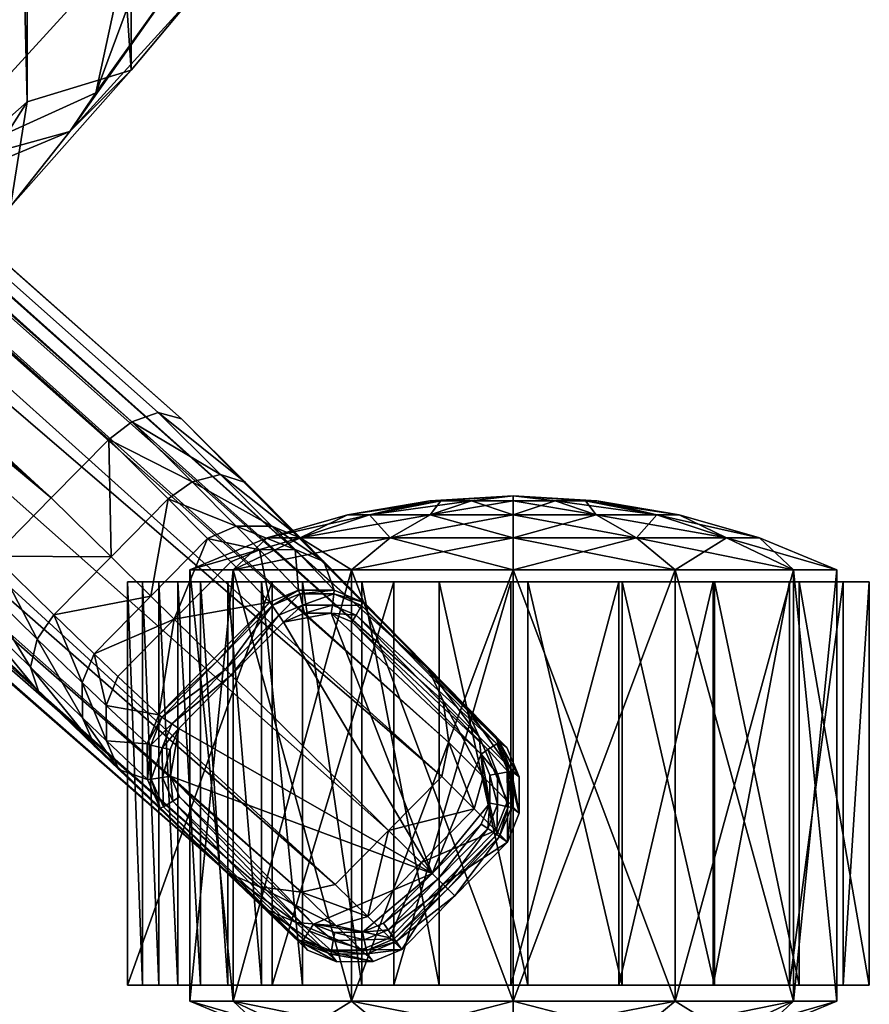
# Model space of a CAD drawing. Header units: inches. Extents: x 82 to 767, y -5 to 263.
# Tile 761 of 1056: x 695.85 to 698.02, y 113.2 to 115.72. Entities that reach past the tile are written whole.
import ezdxf

# ---------------------------------------------------------------- set-up
doc = ezdxf.new("R2010")
doc.units = ezdxf.units.IN
doc.header["$MEASUREMENT"] = 0
for name, color, linetype in [('A-FURN-3-COLLECTION-SEAT-BASE', 254, 'Continuous'), ('A-FURN-3-COLLECTION-SEAT-CASTER', 250, 'Continuous'), ('A-FURN-3-COLLECTION-SEAT-CUSHION', 12, 'Continuous')]:
    doc.layers.add(name, color=color, linetype=linetype)

# ---------------------------------------------------------------- blocks, each defined once
blk = doc.blocks.new('HCCE-LTUS-LA5XC-3D-3')
at = {"layer": 'A-FURN-3-COLLECTION-SEAT-BASE'}
mesh = blk.add_polyface(dxfattribs=at)
corners = [(-5.9767, 10.8227, 27.9302), (-5.974, 10.8225, 28.0579), (-5.974, 12.4829, 28.0579), (-5.9767, 12.4826, 27.9302), (-5.9393, 10.6653, 27.9302), (-5.9449, 10.6627, 27.9299), (-5.9421, 12.643, 28.0576), (-5.9449, 12.6427, 27.9299), (-5.9421, 10.6624, 28.0576), (-5.9493, 10.8248, 28.0818), (-5.9493, 12.4806, 28.0818), (-10.4191, 9.024, 2.02), (-10.3144, 8.9257, 3.525), (-10.4587, 8.7793, 3.525), (-10.2856, 9.0903, 3.5388), (-10.2845, 8.9998, 3.5262), (-10.3893, 9.0981, 2.0196), (-10.3906, 9.1885, 2.0187), (-10.3171, 9.1635, 3.5732), (-10.4225, 9.2619, 2.0175), (-10.3989, 8.7204, 3.7745), (-10.2539, 8.8675, 3.7745), (-10.1513, 8.768, 3.9671), (-10.2246, 9.0317, 3.7992), (-10.0911, 8.9023, 4.0499), (-10.1089, 8.83, 3.9937), (-10.2232, 8.9408, 3.7791), (-10.2566, 9.1055, 3.8396), (-10.1127, 8.9659, 4.1098), (-9.9975, 8.6184, 4.1196), (-9.9302, 8.7457, 4.2062), (-9.9532, 8.6785, 4.1484), (-9.9475, 8.8052, 4.2669), (-10.7987, 9.6242, 4.0419), (-10.6904, 9.5192, 4.3498), (-10.5958, 9.4271, 4.4413), (-10.4308, 9.2583, 1.9974), (-10.4001, 9.188, 1.9987), (-10.4289, 9.184, 1.9717), (-10.455, 9.2443, 1.9706), (-10.3988, 9.1009, 1.9998), (-10.4279, 9.1078, 1.9726), (-10.4273, 9.0297, 2.0003), (-10.4525, 9.0468, 1.9731), (-10.4493, 9.1802, 1.9635), (-10.4723, 9.2331, 1.9623), (-10.4484, 9.112, 1.9646), (-10.47, 9.0584, 1.9651)]
mesh.append_faces([[corners[k] for k in face] for face in [(5, 0, 4)]])
mesh.append_faces([[corners[k] for k in face] for face in [(0, 1, 2), (2, 3, 0), (4, 0, 3), (3, 2, 6), (6, 7, 3), (5, 8, 1), (1, 0, 5), (2, 1, 9), (9, 10, 2), (6, 2, 10), (11, 12, 13), (14, 15, 16), (16, 17, 14), (18, 14, 17), (17, 19, 18), (15, 12, 11), (11, 16, 15), (20, 21, 22), (23, 24, 25), (25, 26, 23), (22, 21, 26), (26, 25, 22), (27, 28, 24), (24, 23, 27), (13, 12, 21), (21, 20, 13), (14, 23, 26), (26, 15, 14), (29, 22, 25), (18, 27, 23), (23, 14, 18), (24, 30, 31), (31, 25, 24), (21, 12, 15), (15, 26, 21), (28, 32, 30), (30, 24, 28), (27, 18, 33), (34, 28, 27), (35, 32, 28), (36, 37, 38), (38, 39, 36), (37, 40, 41), (41, 38, 37), (40, 42, 43), (43, 41, 40), (19, 17, 37), (37, 36, 19), (17, 16, 40), (40, 37, 17), (16, 11, 42), (42, 40, 16), (39, 38, 44), (44, 45, 39), (38, 41, 46), (46, 44, 38), (41, 43, 47), (47, 46, 41), (44, 46, 47)]], dxfattribs={"vtx2": -1})
mesh = blk.add_polyface(dxfattribs=at)
corners = [(-10.9664, 9.6536, 4.1709), (-10.8736, 9.6542, 4.1036), (-10.8589, 9.6351, 2.0203), (-10.9516, 9.6339, 2.0192), (-11.0404, 9.6226, 4.2102), (-11.0253, 9.6024, 2.0187), (-11.0098, 9.5931, 4.349), (-10.9535, 9.5384, 4.4601), (-10.8726, 9.5627, 4.4416), (-10.9358, 9.6241, 4.3172), (-10.8431, 9.6248, 4.2565), (-10.7836, 9.4762, 4.5306), (-11.0049, 9.5725, 1.9719), (-11.1322, 9.4434, 1.9719), (-11.1515, 9.4623, 1.9986), (-11.0204, 9.5953, 1.9986), (-10.9497, 9.6254, 1.9991), (-10.9439, 9.5985, 1.9724), (-10.8603, 9.6266, 2.0001), (-10.865, 9.5996, 1.9735), (-10.9933, 9.5555, 1.9636), (-11.1178, 9.4292, 1.9636), (-11.1575, 9.4683, 2.0187), (-10.9396, 9.5784, 1.9641), (-10.8686, 9.5794, 1.9652), (-10.8141, 9.5579, 1.9664), (-11.1753, 9.4858, 4.2102), (-11.145, 9.456, 4.349), (-11.0891, 9.4008, 4.4601), (-11.0059, 9.3188, 4.5466), (-10.8697, 9.4569, 4.5466), (-11.3101, 9.349, 4.2102), (-11.2898, 9.3342, 2.0187), (-11.3202, 9.26, 2.0192), (-11.3401, 9.2746, 4.1709), (-11.3102, 9.2444, 4.3172), (-11.2802, 9.3189, 4.349), (-11.2596, 9.3142, 1.9719), (-11.2825, 9.3294, 1.9986), (-11.2847, 9.2528, 1.9724), (-11.2424, 9.3028, 1.9636), (-11.3117, 9.2583, 1.9991), (-11.2645, 9.2488, 1.9641), (-11.2247, 9.2633, 4.4601)]
mesh.append_faces([[corners[k] for k in face] for face in [(21, 23, 25)]], dxfattribs={"vtx0": -1, "vtx1": -1, "vtx2": -1})
mesh.append_faces([[corners[k] for k in face] for face in [(0, 1, 2), (2, 3, 0), (4, 0, 3), (3, 5, 4), (6, 7, 8), (8, 9, 6), (0, 9, 10), (10, 1, 0), (4, 6, 9), (9, 0, 4), (11, 8, 7), (12, 13, 14), (14, 15, 12), (15, 16, 17), (17, 12, 15), (16, 18, 19), (19, 17, 16), (20, 21, 13), (13, 12, 20), (5, 3, 16), (16, 15, 5), (3, 2, 18), (18, 16, 3), (15, 14, 22), (22, 5, 15), (12, 17, 23), (23, 20, 12), (17, 19, 24), (24, 23, 17), (21, 20, 23), (23, 24, 25), (5, 22, 26), (26, 4, 5), (4, 26, 27), (27, 6, 4), (6, 27, 28), (28, 7, 6), (7, 28, 29), (29, 30, 7), (31, 32, 33), (33, 34, 31), (31, 34, 35), (35, 36, 31), (37, 38, 14), (14, 13, 37), (38, 37, 39), (40, 37, 13), (13, 21, 40), (32, 38, 41), (38, 32, 22), (22, 14, 38), (42, 40, 21), (32, 31, 26), (26, 22, 32), (31, 36, 27), (27, 26, 31), (36, 43, 28), (28, 27, 36), (29, 28, 43)]], dxfattribs={"vtx2": -1})
mesh = blk.add_polyface(dxfattribs=at)
corners = [(-10.4587, 8.7793, 3.525), (-10.5609, 8.8801, 2.02), (-10.4191, 9.024, 2.02), (-10.8736, 9.6542, 4.1036), (-10.7987, 9.6242, 4.0419), (-10.7843, 9.6058, 2.0215), (-10.8589, 9.6351, 2.0203), (-10.9358, 9.6241, 4.3172), (-10.8726, 9.5627, 4.4416), (-10.7701, 9.5539, 4.4), (-10.8431, 9.6248, 4.2565), (-10.6904, 9.5192, 4.3498), (-10.7682, 9.5948, 4.1967), (-10.5958, 9.4271, 4.4413), (-10.6767, 9.4631, 4.491), (-10.7836, 9.4762, 4.5306), (-10.9535, 9.5384, 4.4601), (-10.8697, 9.4569, 4.5466), (-10.3171, 9.1635, 3.5732), (-10.4225, 9.2619, 2.0175), (-10.2566, 9.1055, 3.8396), (-10.1127, 8.9659, 4.1098), (-10.5893, 8.9081, 1.9731), (-10.4525, 9.0468, 1.9731), (-10.4273, 9.0297, 2.0003), (-10.5679, 8.887, 2.0003), (-10.8603, 9.6266, 2.0001), (-10.7888, 9.5984, 2.0013), (-10.8032, 9.5753, 1.9747), (-10.865, 9.5996, 1.9735), (-10.455, 9.2443, 1.9706), (-10.4308, 9.2583, 1.9974), (-10.6039, 8.9225, 1.9651), (-10.47, 9.0584, 1.9651), (-10.4723, 9.2331, 1.9623), (-10.8141, 9.5579, 1.9664), (-10.8686, 9.5794, 1.9652), (-10.4493, 9.1802, 1.9635), (-11.1178, 9.4292, 1.9636), (-10.7027, 8.7363, 2.02), (-10.8665, 8.7149, 1.9987), (-10.8629, 8.7438, 1.9717), (-10.7866, 8.7439, 1.9726), (-10.7794, 8.7148, 1.9998), (-10.726, 8.7693, 1.9731), (-10.7086, 8.7444, 2.0003), (-10.7764, 8.7054, 2.0196), (-10.7379, 8.7866, 1.9651), (-10.8594, 8.7643, 1.9635), (-10.7912, 8.7643, 1.9646)]
mesh.append_faces([[corners[k] for k in face] for face in [(38, 35, 37), (38, 37, 33)]], dxfattribs={"vtx0": -1, "vtx1": -1, "vtx2": -1})
mesh.append_faces([[corners[k] for k in face] for face in [(32, 38, 33), (32, 47, 38)]], dxfattribs={"vtx1": -1})
mesh.append_faces([[corners[k] for k in face] for face in [(0, 1, 2), (3, 4, 5), (5, 6, 3), (7, 8, 9), (9, 10, 7), (11, 12, 10), (10, 9, 11), (13, 11, 9), (9, 14, 13), (8, 15, 14), (14, 9, 8), (12, 4, 3), (3, 10, 12), (16, 17, 15), (18, 19, 5), (5, 4, 18), (4, 12, 20), (20, 12, 11), (21, 11, 13), (22, 23, 24), (24, 25, 22), (26, 27, 28), (28, 29, 26), (30, 28, 27), (27, 31, 30), (32, 33, 23), (23, 22, 32), (6, 5, 27), (27, 26, 6), (34, 35, 28), (28, 30, 34), (25, 24, 2), (2, 1, 25), (29, 28, 35), (35, 36, 29), (31, 27, 5), (5, 19, 31), (35, 34, 37), (39, 1, 0), (40, 41, 42), (42, 43, 40), (43, 42, 44), (44, 45, 43), (22, 25, 45), (45, 44, 22), (46, 43, 45), (45, 39, 46), (32, 22, 44), (44, 47, 32), (41, 48, 49), (49, 42, 41), (42, 49, 47), (47, 44, 42), (25, 1, 39), (39, 45, 25), (47, 49, 48)]], dxfattribs={"vtx2": -1})
mesh = blk.add_polyface(dxfattribs=at)
corners = [(-10.6767, 9.4631, 4.491), (-10.7836, 9.4762, 4.5306), (-1.3517, 1.2156, 9.0372), (-9.9532, 8.6785, 4.1484), (-9.9302, 8.7457, 4.2062), (-1.4223, 1.4071, 7.5418), (-1.3806, 1.1416, 9.0687), (-10.8697, 9.4569, 4.5466), (-9.9475, 8.8052, 4.2669), (-1.3536, 1.3108, 8.967), (-10.5958, 9.4271, 4.4413), (-9.9975, 8.6184, 4.1196), (-1.434, 1.2991, 7.4592), (-10.1513, 8.768, 3.9671), (-10.2972, 8.6201, 3.9671), (-10.3989, 8.7204, 3.7745), (-10.1089, 8.83, 3.9937), (-1.4352, 1.4307, 8.7922), (-10.1444, 8.4694, 4.1196), (-1.3806, 1.1416, 7.4151), (-11.0059, 9.3188, 4.5466), (-1.606, 0.985, 9.0687), (-10.4587, 8.7793, 3.525), (-10.603, 8.6329, 3.525), (-10.7027, 8.7363, 2.02), (-1.833, 0.7274, 9.0372), (-11.1601, 9.0943, 4.5306), (-11.1455, 8.9876, 4.491), (-2.0255, 0.7952, 7.5418), (-10.4175, 8.2513, 4.2062), (-10.3506, 8.2753, 4.1484), (-10.7672, 8.6018, 3.5388), (-10.8668, 8.7054, 2.0187), (-10.7764, 8.7054, 2.0196), (-10.6766, 8.602, 3.5262), (-1.7594, 0.7574, 9.0687), (-11.142, 9.1807, 4.5466), (-10.4773, 8.2679, 4.2669), (-10.8408, 8.6323, 3.5732), (-10.9407, 8.7363, 2.0175), (-1.9282, 0.7279, 8.967), (-11.1084, 8.9072, 4.4413), (-2.0492, 0.8078, 8.7922), (-1.9282, 0.7279, 8.967), (-1.9177, 0.8085, 7.4592), (-10.2912, 8.3205, 4.1196), (-10.443, 8.4721, 3.9671), (-10.5439, 8.5733, 3.7745), (-10.7078, 8.5417, 3.7992), (-10.6168, 8.5416, 3.7791), (-10.5044, 8.4289, 3.9937), (-10.5764, 8.41, 4.0499), (-10.7819, 8.5727, 3.8396), (-10.6403, 8.4307, 4.1098), (-11.2018, 9.0005, 4.3498), (-10.8665, 8.7149, 1.9987), (-10.7794, 8.7148, 1.9998), (-1.7594, 0.7574, 7.4151)]
mesh.append_faces([[corners[k] for k in face] for face in [(6, 1, 7), (9, 10, 0)]], dxfattribs={"vtx0": -1})
mesh.append_faces([[corners[k] for k in face] for face in [(0, 1, 2), (3, 4, 5), (5, 4, 8), (11, 3, 12), (13, 14, 15), (16, 3, 11), (8, 10, 17), (18, 11, 19), (11, 18, 14), (14, 13, 11), (7, 20, 21), (22, 23, 24), (25, 26, 27), (28, 29, 30), (31, 32, 33), (33, 34, 31), (35, 36, 26), (37, 29, 28), (38, 39, 32), (32, 31, 38), (40, 27, 41), (41, 42, 43), (44, 30, 45), (34, 33, 24), (24, 23, 34), (15, 14, 46), (46, 47, 15), (48, 49, 50), (50, 51, 48), (46, 50, 49), (49, 47, 46), (52, 48, 51), (51, 53, 52), (22, 15, 47), (47, 23, 22), (31, 34, 49), (49, 48, 31), (45, 30, 50), (50, 46, 45), (38, 31, 48), (48, 52, 38), (51, 50, 30), (30, 29, 51), (47, 49, 34), (34, 23, 47), (53, 51, 29), (29, 37, 53), (52, 53, 54), (53, 37, 41), (42, 41, 37), (55, 32, 39), (32, 55, 56), (56, 33, 32), (57, 45, 18), (45, 46, 14), (14, 18, 45), (21, 20, 36)]], dxfattribs={"vtx2": -1})
mesh = blk.add_polyface(dxfattribs=at)
corners = [(-2.68, 5.5481, 17.4861), (-2.6816, 6.5702, 17.5294), (-2.7079, 6.5702, 17.4199), (-2.7062, 5.5481, 17.377), (-1.4198, 6.585, 17.4563), (-1.4144, 5.5629, 17.4137), (-1.3979, 5.5629, 17.5247), (-1.4033, 6.585, 17.5677), (-1.3517, 1.2156, 9.0372), (-1.3536, 1.3108, 8.967), (-10.6767, 9.4631, 4.491), (-1.4223, 1.4071, 7.5418), (-1.434, 1.2991, 7.4592), (-9.9532, 8.6785, 4.1484), (-1.3806, 1.1416, 9.0687), (-10.7836, 9.4762, 4.5306), (-1.3806, 1.1416, 9.0687), (-9.9475, 8.8052, 4.2669), (-1.4148, 1.4273, 7.5942), (-1.3536, 1.3108, 8.967), (-1.4352, 1.4307, 8.7922), (-10.5958, 9.4271, 4.4413), (-1.3806, 1.1416, 7.4151), (-9.9975, 8.6184, 4.1196), (-1.606, 0.985, 7.4151), (-10.1444, 8.4694, 4.1196), (-1.606, 0.985, 9.0687), (-10.8697, 9.4569, 4.5466), (-11.1455, 8.9876, 4.491), (-1.9282, 0.7279, 8.967), (-1.833, 0.7274, 9.0372), (-10.3506, 8.2753, 4.1484), (-1.9177, 0.8085, 7.4592), (-2.0255, 0.7952, 7.5418), (-1.9652, 0.663, 7.5948), (-2.0455, 0.7875, 7.5942), (-1.9534, 0.6648, 7.5405), (-11.1601, 9.0943, 4.5306), (-1.7594, 0.7574, 9.0687), (-1.7594, 0.7574, 9.0687), (-10.4773, 8.2679, 4.2669), (-11.1084, 8.9072, 4.4413), (-1.9282, 0.7279, 8.967), (-10.2912, 8.3205, 4.1196), (-1.7594, 0.7574, 7.4151), (-2.0492, 0.8078, 8.7922), (-1.9649, 0.2012, 8.8844), (-1.9254, 0.3531, 8.8863), (-1.9254, 0.3531, 7.5959), (-1.9649, 0.2012, 7.5744), (-1.926, 0.3543, 7.5436), (-1.965, 0.2012, 7.5693), (-1.9263, 0.5204, 8.8701), (-1.9652, 0.6631, 8.8406), (-1.9263, 0.5204, 7.5946), (-1.9543, 0.6822, 8.8778), (-1.9275, 0.5232, 7.5404), (-1.9265, 0.3526, 7.4151), (-1.965, 0.2012, 7.4151), (-1.9205, 0.5644, 8.9347), (-11.142, 9.1807, 4.5466), (-1.9649, 0.2012, 9.0686), (-1.8952, 0.4688, 8.9808), (-1.9543, 0.0447, 7.5959), (-1.9543, 0.0447, 8.8863), (-1.9551, 0.0436, 7.5436), (-1.9863, -0.1196, 7.5946), (-1.9553, 0.0453, 7.4151), (-1.9879, -0.1221, 7.5404), (-1.9461, -0.0747, 8.9808)]
mesh.append_faces([[corners[k] for k in face] for face in [(45, 55, 42), (45, 53, 55)]])
mesh.append_faces([[corners[k] for k in face] for face in [(39, 37, 38), (29, 41, 42)]], dxfattribs={"vtx0": -1, "vtx1": -1})
mesh.append_faces([[corners[k] for k in face] for face in [(61, 62, 47)]], dxfattribs={"vtx0": -1, "vtx2": -1})
mesh.append_faces([[corners[k] for k in face] for face in [(46, 61, 47), (46, 64, 61)]], dxfattribs={"vtx1": -1})
mesh.append_faces([[corners[k] for k in face] for face in [(16, 14, 15), (9, 19, 21), (64, 69, 61)]], dxfattribs={"vtx1": -1, "vtx2": -1})
mesh.append_faces([[corners[k] for k in face] for face in [(0, 1, 2), (2, 3, 0), (3, 2, 4), (0, 3, 5), (1, 0, 6), (2, 1, 7), (8, 9, 10), (11, 12, 13), (14, 8, 15), (17, 18, 11), (19, 20, 21), (12, 22, 23), (20, 18, 17), (22, 24, 25), (26, 16, 27), (28, 29, 30), (31, 32, 33), (34, 35, 33), (33, 36, 34), (37, 30, 38), (33, 35, 40), (43, 44, 32), (40, 35, 45), (46, 47, 48), (48, 49, 46), (49, 48, 50), (50, 51, 49), (52, 53, 34), (34, 54, 52), (53, 45, 35), (35, 34, 53), (54, 34, 36), (36, 56, 54), (50, 57, 58), (58, 51, 50), (57, 50, 56), (36, 33, 32), (53, 52, 59), (59, 55, 53), (25, 24, 44), (60, 39, 26), (46, 49, 63), (63, 64, 46), (49, 51, 65), (65, 63, 49), (64, 63, 66), (65, 51, 58), (58, 67, 65), (63, 65, 68), (68, 65, 67)]], dxfattribs={"vtx2": -1})
mesh = blk.add_polyface(dxfattribs=at)
corners = [(-11.3401, 9.2746, 4.1709), (-11.3202, 9.26, 2.0192), (-11.3201, 9.1673, 2.0203), (-11.3394, 9.1817, 4.1036), (-11.2897, 9.0932, 2.0215), (-11.3083, 9.1073, 4.0419), (-11.3102, 9.2444, 4.3172), (-11.3095, 9.1516, 4.2565), (-11.2377, 9.0797, 4.4), (-11.2479, 9.182, 4.4416), (-11.2018, 9.0005, 4.3498), (-11.2785, 9.0772, 4.1967), (-11.2802, 9.3189, 4.349), (-11.2247, 9.2633, 4.4601), (-11.1084, 8.9072, 4.4413), (-11.1455, 8.9876, 4.491), (-11.1601, 9.0943, 4.5306), (-11.142, 9.1807, 4.5466), (-10.8408, 8.6323, 3.5732), (-10.9407, 8.7363, 2.0175), (-10.7819, 8.5727, 3.8396), (-10.6403, 8.4307, 4.1098), (-10.9372, 8.7446, 1.9974), (-10.9236, 8.769, 1.9706), (-10.8629, 8.7438, 1.9717), (-10.8665, 8.7149, 1.9987), (-11.2847, 9.2528, 1.9724), (-11.3117, 9.2583, 1.9991), (-11.2825, 9.3294, 1.9986), (-11.2847, 9.1739, 1.9735), (-11.3116, 9.1688, 2.0001), (-11.2595, 9.1124, 1.9747), (-11.2824, 9.0977, 2.0013), (-11.2898, 9.3342, 2.0187), (-10.9126, 8.7865, 1.9623), (-11.2423, 9.1237, 1.9664), (-10.8594, 8.7643, 1.9635), (-11.2596, 9.3142, 1.9719), (-11.2424, 9.3028, 1.9636), (-11.2645, 9.2488, 1.9641), (-11.2645, 9.1778, 1.9652), (-11.1178, 9.4292, 1.9636), (-10.7379, 8.7866, 1.9651), (-11.0059, 9.3188, 4.5466)]
mesh.append_faces([[corners[k] for k in face] for face in [(35, 39, 41), (36, 35, 41), (42, 36, 41)]], dxfattribs={"vtx0": -1, "vtx1": -1, "vtx2": -1})
mesh.append_faces([[corners[k] for k in face] for face in [(0, 1, 2), (2, 3, 0), (3, 2, 4), (4, 5, 3), (6, 7, 8), (8, 9, 6), (10, 8, 7), (7, 11, 10), (12, 6, 9), (9, 13, 12), (0, 3, 7), (7, 6, 0), (14, 15, 8), (8, 10, 14), (9, 8, 15), (15, 16, 9), (11, 7, 3), (3, 5, 11), (13, 9, 16), (16, 17, 13), (18, 5, 4), (4, 19, 18), (5, 18, 20), (20, 11, 5), (10, 11, 20), (14, 10, 21), (22, 23, 24), (24, 25, 22), (26, 27, 28), (27, 26, 29), (29, 30, 27), (30, 29, 31), (31, 32, 30), (23, 22, 32), (32, 31, 23), (19, 22, 25), (27, 1, 33), (1, 27, 30), (30, 2, 1), (2, 30, 32), (32, 4, 2), (34, 23, 31), (31, 35, 34), (23, 34, 36), (36, 24, 23), (37, 38, 39), (39, 26, 37), (26, 39, 40), (40, 29, 26), (29, 40, 35), (35, 31, 29), (22, 19, 4), (4, 32, 22), (36, 34, 35), (35, 40, 39), (13, 17, 43)]], dxfattribs={"vtx2": -1})
at = {"layer": 'A-FURN-3-COLLECTION-SEAT-CASTER'}
mesh = blk.add_polyface(dxfattribs=at)
corners = [(-10.4197, 8.6836, 0.9671), (-10.4678, 8.6836, 1.1088), (-10.4678, 9.7136, 1.1088), (-10.4197, 9.7136, 0.9671), (-10.3779, 8.6836, 0.8208), (-10.3779, 9.7136, 0.8208), (-10.3393, 8.6836, 0.6724), (-10.3393, 9.7136, 0.6724), (-10.3393, 8.6836, 1.9752), (-10.3393, 9.7136, 1.9752), (-10.7087, 8.6836, 1.9752), (-10.5254, 9.7136, 1.2438), (-10.5956, 8.6836, 1.3699), (-10.5254, 8.6836, 1.2438), (3.3366, 12.1821, 0.8146), (3.534, 12.1005, 0.8146), (3.6183, 12.1005, 1.1292), (3.4473, 12.1821, 1.2279), (3.4473, 12.1821, 0.4013), (3.6183, 12.1005, 0.5), (3.3366, 13.284, 0.8146), (3.4473, 13.284, 1.2279), (3.4473, 13.284, 0.4013), (3.534, 13.3656, 0.8146), (3.6183, 13.3656, 1.1292), (3.6183, 13.3656, 0.5), (3.6487, 12.2127, 1.5742), (3.4326, 12.2127, 1.3461), (3.4326, 13.2427, 1.3461), (3.6522, 13.2427, 1.7712), (3.4575, 13.2427, 1.6002), (3.4575, 12.2127, 1.6002), (3.3207, 12.2127, 1.3493), (3.3207, 13.2427, 1.3493), (3.2536, 12.2127, 1.0024), (3.2536, 13.2427, 1.0024), (3.6487, 13.2427, 1.5742)]
mesh.append_faces([[corners[k] for k in face] for face in [(5, 9, 7)]], dxfattribs={"vtx0": -1})
mesh.append_faces([[corners[k] for k in face] for face in [(4, 8, 0)]], dxfattribs={"vtx0": -1, "vtx1": -1})
mesh.append_faces([[corners[k] for k in face] for face in [(8, 12, 13), (8, 13, 1), (8, 1, 0), (28, 33, 30), (31, 27, 26)]], dxfattribs={"vtx0": -1, "vtx2": -1})
mesh.append_faces([[corners[k] for k in face] for face in [(2, 11, 9), (3, 2, 9), (5, 3, 9), (36, 28, 30), (31, 32, 27)]], dxfattribs={"vtx1": -1, "vtx2": -1})
mesh.append_faces([[corners[k] for k in face] for face in [(0, 1, 2), (2, 3, 0), (4, 0, 3), (3, 5, 4), (6, 4, 5), (5, 7, 6), (8, 6, 7), (7, 9, 8), (10, 8, 9), (4, 6, 8), (14, 15, 16), (16, 17, 14), (18, 19, 15), (15, 14, 18), (20, 14, 17), (17, 21, 20), (22, 18, 14), (14, 20, 22), (23, 20, 21), (21, 24, 23), (25, 22, 20), (20, 23, 25), (26, 27, 28), (29, 30, 31), (32, 31, 30), (30, 33, 32), (34, 32, 33), (33, 35, 34), (27, 34, 35), (35, 28, 27), (28, 35, 33), (32, 34, 27)]], dxfattribs={"vtx2": -1})
mesh = blk.add_polyface(dxfattribs=at)
corners = [(-11.3247, 8.653, 1.6412), (-11.3247, 9.7549, 1.6412), (-11.738, 9.7549, 1.5304), (-11.3247, 8.653, -0.0119), (-11.3247, 9.7549, -0.0119), (-10.9114, 9.7549, 0.0988), (-11.3247, 9.8365, 1.4437), (-10.9114, 9.7549, 1.5304), (-11.6393, 9.8365, 1.3594), (-11.3247, 9.8365, 0.1855), (-11.738, 9.7549, 0.0988), (-11.0101, 9.8365, 0.2698), (-11.3247, 9.8954, 1.2384), (-11.0101, 9.8365, 1.3594), (-11.1128, 9.8954, 1.1817), (-11.5366, 9.8954, 1.1817), (-11.3247, 9.8954, 0.3908), (-11.6393, 9.8365, 0.2698), (-11.5366, 9.8954, 0.4475), (-11.1128, 9.8954, 0.4475), (-11.3247, 9.9311, 1.0279), (-11.2181, 9.9311, 0.9993), (-11.4313, 9.9311, 0.9993), (-11.5094, 9.9311, 0.9212), (-11.3247, 9.9311, 0.6014), (-11.4313, 9.9311, 0.6299), (-11.2181, 9.9311, 0.6299), (-11.14, 9.9311, 0.708), (-11.1114, 9.9311, 0.8146), (-11.3247, 9.9431, 0.8146), (-11.14, 9.9311, 0.9212), (-11.538, 9.9311, 0.8146), (-11.5094, 9.9311, 0.708), (-11.6025, 9.7136, 1.7042), (-11.3623, 9.7136, 1.7532), (-11.3623, 8.6836, 1.7532), (-11.1351, 9.7136, 1.7383), (-11.1351, 8.6836, 1.7383), (-11.0194, 9.7136, 1.9642), (-11.3186, 9.7136, 1.9372), (-11.3186, 8.6836, 1.9372), (-11.5945, 9.7136, 1.8781), (-11.5945, 8.6836, 1.8781)]
mesh.append_faces([[corners[k] for k in face] for face in [(28, 29, 30), (30, 29, 21), (21, 29, 20), (20, 29, 22), (22, 29, 23), (23, 29, 31), (31, 29, 32), (32, 29, 25), (25, 29, 24), (24, 29, 26), (26, 29, 27), (27, 29, 28)]])
mesh.append_faces([[corners[k] for k in face] for face in [(34, 41, 39), (36, 39, 38)]], dxfattribs={"vtx0": -1, "vtx2": -1})
mesh.append_faces([[corners[k] for k in face] for face in [(34, 33, 41), (36, 34, 39)]], dxfattribs={"vtx1": -1, "vtx2": -1})
mesh.append_faces([[corners[k] for k in face] for face in [(0, 1, 2), (3, 4, 5), (6, 1, 7), (1, 6, 8), (9, 4, 10), (4, 9, 11), (12, 6, 13), (13, 14, 12), (15, 8, 6), (6, 12, 15), (16, 9, 17), (17, 18, 16), (19, 11, 9), (9, 16, 19), (20, 12, 14), (14, 21, 20), (22, 15, 12), (12, 20, 22), (15, 22, 23), (24, 16, 18), (18, 25, 24), (26, 19, 16), (16, 24, 26), (19, 26, 27), (33, 34, 35), (34, 36, 37), (38, 39, 40), (39, 41, 42)]], dxfattribs={"vtx2": -1})
mesh = blk.add_polyface(dxfattribs=at)
corners = [(-11.738, 8.653, 1.5304), (-11.738, 9.7549, 1.5304), (-12.0405, 9.7549, 1.2279), (-12.0405, 8.653, 1.2279), (-12.1512, 9.7549, 0.8146), (-12.1512, 8.653, 0.8146), (-12.0405, 9.7549, 0.4013), (-12.0405, 8.653, 0.4013), (-11.738, 9.7549, 0.0988), (-11.738, 8.653, 0.0988), (-11.3247, 9.7549, -0.0119), (-11.6393, 9.8365, 1.3594), (-11.3247, 9.7549, 1.6412), (-11.8695, 9.8365, 1.1292), (-11.9538, 9.8365, 0.8146), (-11.8695, 9.8365, 0.5), (-11.6393, 9.8365, 0.2698), (-11.3247, 9.8365, 0.1855), (-11.6918, 9.8954, 1.0265), (-11.5366, 9.8954, 1.1817), (-11.7485, 9.8954, 0.8146), (-11.6918, 9.8954, 0.6027), (-11.5366, 9.8954, 0.4475), (-11.5094, 9.9311, 0.9212), (-11.538, 9.9311, 0.8146), (-11.5094, 9.9311, 0.708), (-11.4313, 9.9311, 0.6299), (-12.0552, 9.7136, 1.3461), (-11.8391, 9.7136, 1.5742), (-11.8391, 8.6836, 1.5742), (-11.6025, 9.7136, 1.7042), (-11.6025, 8.6836, 1.7042), (-11.5945, 9.7136, 1.8781), (-11.8356, 9.7136, 1.7712), (-11.8356, 8.6836, 1.7712), (-12.0303, 9.7136, 1.6002), (-12.0303, 8.6836, 1.6002), (-12.1671, 9.7136, 1.3493), (-12.1671, 8.6836, 1.3493), (-12.2342, 9.7136, 1.0024), (-12.2342, 8.6836, 1.0024), (-12.0552, 8.6836, 1.3461)]
mesh.append_faces([[corners[k] for k in face] for face in [(27, 37, 35), (28, 35, 33), (30, 33, 32)]], dxfattribs={"vtx0": -1, "vtx2": -1})
mesh.append_faces([[corners[k] for k in face] for face in [(28, 27, 35), (30, 28, 33)]], dxfattribs={"vtx1": -1, "vtx2": -1})
mesh.append_faces([[corners[k] for k in face] for face in [(0, 1, 2), (3, 2, 4), (5, 4, 6), (7, 6, 8), (9, 8, 10), (11, 1, 12), (13, 2, 1), (1, 11, 13), (14, 4, 2), (2, 13, 14), (15, 6, 4), (4, 14, 15), (16, 8, 6), (6, 15, 16), (8, 16, 17), (18, 13, 11), (11, 19, 18), (20, 14, 13), (13, 18, 20), (21, 15, 14), (14, 20, 21), (22, 16, 15), (15, 21, 22), (23, 18, 19), (24, 20, 18), (18, 23, 24), (25, 21, 20), (20, 24, 25), (26, 22, 21), (21, 25, 26), (27, 28, 29), (28, 30, 31), (32, 33, 34), (33, 35, 36), (35, 37, 38), (37, 39, 40), (41, 40, 39), (39, 27, 41), (27, 39, 37)]], dxfattribs={"vtx2": -1})
mesh = blk.add_polyface(dxfattribs=at)
corners = [(-10.4981, 8.653, 0.8146), (-10.4981, 9.7549, 0.8146), (-10.6089, 9.7549, 1.2279), (-10.6089, 8.653, 1.2279), (-10.9114, 9.7549, 1.5304), (-10.9114, 8.653, 1.5304), (-11.3247, 9.7549, 1.6412), (-10.9114, 8.653, 0.0988), (-10.9114, 9.7549, 0.0988), (-10.6089, 9.7549, 0.4013), (-10.6089, 8.653, 0.4013), (-10.7799, 9.8365, 1.1292), (-10.6956, 9.8365, 0.8146), (-11.0101, 9.8365, 1.3594), (-11.3247, 9.8365, 1.4437), (-11.0101, 9.8365, 0.2698), (-11.3247, 9.7549, -0.0119), (-10.7799, 9.8365, 0.5), (-10.9576, 9.8954, 1.0265), (-10.9009, 9.8954, 0.8146), (-11.1128, 9.8954, 1.1817), (-10.9576, 9.8954, 0.6027), (-11.1128, 9.8954, 0.4475), (-11.14, 9.9311, 0.9212), (-11.1114, 9.9311, 0.8146), (-11.2181, 9.9311, 0.9993), (-11.14, 9.9311, 0.708), (-10.9376, 9.7136, 1.677), (-10.7865, 9.7136, 1.5863), (-10.7865, 8.6836, 1.5863), (-10.6816, 9.7136, 1.4848), (-10.6816, 8.6836, 1.4848), (-10.5956, 9.7136, 1.3699), (-10.5956, 8.6836, 1.3699), (-10.5254, 9.7136, 1.2438), (-10.5254, 8.6836, 1.2438), (-10.4678, 9.7136, 1.1088), (-10.4678, 8.6836, 1.1088), (-10.3393, 9.7136, 1.9752), (-10.7087, 9.7136, 1.9752), (-10.7087, 8.6836, 1.9752), (-11.0194, 9.7136, 1.9642), (-11.0194, 8.6836, 1.9642), (-11.1351, 9.7136, 1.7383)]
mesh.append_faces([[corners[k] for k in face] for face in [(27, 41, 39), (30, 39, 38)]], dxfattribs={"vtx0": -1, "vtx2": -1})
mesh.append_faces([[corners[k] for k in face] for face in [(27, 43, 41), (28, 27, 39), (30, 28, 39), (32, 30, 38), (34, 32, 38)]], dxfattribs={"vtx1": -1, "vtx2": -1})
mesh.append_faces([[corners[k] for k in face] for face in [(0, 1, 2), (3, 2, 4), (5, 4, 6), (7, 8, 9), (10, 9, 1), (11, 2, 1), (1, 12, 11), (13, 4, 2), (2, 11, 13), (4, 13, 14), (15, 8, 16), (17, 9, 8), (8, 15, 17), (12, 1, 9), (9, 17, 12), (18, 11, 12), (12, 19, 18), (20, 13, 11), (11, 18, 20), (21, 17, 15), (15, 22, 21), (19, 12, 17), (17, 21, 19), (23, 18, 19), (19, 24, 23), (25, 20, 18), (18, 23, 25), (26, 21, 22), (24, 19, 21), (21, 26, 24), (27, 28, 29), (28, 30, 31), (30, 32, 33), (32, 34, 35), (34, 36, 37), (38, 39, 40), (39, 41, 42)]], dxfattribs={"vtx2": -1})
mesh = blk.add_polyface(dxfattribs=at)
corners = [(-11.6918, 8.5125, 1.0265), (-11.5094, 8.4768, 0.9212), (-11.4313, 8.4768, 0.9993), (-11.5366, 8.5125, 1.1817), (-11.7485, 8.5125, 0.8146), (-11.538, 8.4768, 0.8146), (-11.6918, 8.5125, 0.6027), (-11.5094, 8.4768, 0.708), (-11.5366, 8.5125, 0.4475), (-11.8695, 8.5714, 1.1292), (-11.6393, 8.5714, 1.3594), (-11.9538, 8.5714, 0.8146), (-11.8695, 8.5714, 0.5), (-11.6393, 8.5714, 0.2698), (-11.738, 8.653, 1.5304), (-11.3247, 8.5714, 1.4437), (-12.0405, 8.653, 1.2279), (-12.1512, 8.653, 0.8146), (-12.0405, 8.653, 0.4013), (-11.738, 8.653, 0.0988), (-11.3247, 8.653, -0.0119), (-11.738, 9.7549, 1.5304), (-11.3247, 8.653, 1.6412), (-12.0405, 9.7549, 1.2279), (-12.1512, 9.7549, 0.8146), (-12.0405, 9.7549, 0.4013), (-11.738, 9.7549, 0.0988), (-11.8391, 8.6836, 1.5742), (-12.0552, 8.6836, 1.3461), (-12.0552, 9.7136, 1.3461), (-11.6025, 8.6836, 1.7042), (-11.8391, 9.7136, 1.5742), (-11.3623, 8.6836, 1.7532), (-11.6025, 9.7136, 1.7042), (-11.8356, 8.6836, 1.7712), (-11.5945, 8.6836, 1.8781), (-11.5945, 9.7136, 1.8781), (-12.0303, 8.6836, 1.6002), (-11.8356, 9.7136, 1.7712), (-12.1671, 8.6836, 1.3493), (-12.0303, 9.7136, 1.6002), (-12.2342, 8.6836, 1.0024), (-12.1671, 9.7136, 1.3493)]
mesh.append_faces([[corners[k] for k in face] for face in [(37, 28, 27), (34, 27, 30)]], dxfattribs={"vtx0": -1, "vtx2": -1})
mesh.append_faces([[corners[k] for k in face] for face in [(37, 39, 28), (34, 37, 27), (35, 34, 30)]], dxfattribs={"vtx1": -1, "vtx2": -1})
mesh.append_faces([[corners[k] for k in face] for face in [(0, 1, 2), (2, 3, 0), (4, 5, 1), (1, 0, 4), (6, 7, 5), (5, 4, 6), (7, 6, 8), (9, 0, 3), (3, 10, 9), (11, 4, 0), (0, 9, 11), (12, 6, 4), (4, 11, 12), (13, 8, 6), (6, 12, 13), (14, 10, 15), (16, 9, 10), (10, 14, 16), (17, 11, 9), (9, 16, 17), (18, 12, 11), (11, 17, 18), (19, 13, 12), (12, 18, 19), (13, 19, 20), (21, 14, 22), (23, 16, 14), (24, 17, 16), (25, 18, 17), (26, 19, 18), (27, 28, 29), (30, 27, 31), (32, 30, 33), (34, 35, 36), (37, 34, 38), (39, 37, 40), (41, 39, 42), (39, 41, 28)]], dxfattribs={"vtx2": -1})
mesh = blk.add_polyface(dxfattribs=at)
corners = [(-11.3247, 8.4648, 0.8146), (-11.1114, 8.4768, 0.8146), (-11.14, 8.4768, 0.9212), (-11.2181, 8.4768, 0.9993), (-11.3247, 8.4768, 1.0279), (-11.4313, 8.4768, 0.9993), (-11.5094, 8.4768, 0.9212), (-11.538, 8.4768, 0.8146), (-11.5094, 8.4768, 0.708), (-11.4313, 8.4768, 0.6299), (-11.3247, 8.4768, 0.6014), (-11.2181, 8.4768, 0.6299), (-11.14, 8.4768, 0.708), (-11.1128, 8.5125, 1.1817), (-11.3247, 8.5125, 1.2384), (-11.5366, 8.5125, 1.1817), (-11.5366, 8.5125, 0.4475), (-11.3247, 8.5125, 0.3908), (-11.1128, 8.5125, 0.4475), (-10.9576, 8.5125, 0.6027), (-11.3247, 8.5714, 1.4437), (-11.0101, 8.5714, 1.3594), (-11.6393, 8.5714, 1.3594), (-11.3247, 8.5714, 0.1855), (-11.6393, 8.5714, 0.2698), (-11.0101, 8.5714, 0.2698), (-11.3247, 8.653, 1.6412), (-11.738, 8.653, 1.5304), (-11.3247, 8.653, -0.0119), (-10.9114, 8.653, 0.0988), (-11.3247, 9.7549, 1.6412), (-10.9114, 8.653, 1.5304), (-11.3247, 9.7549, -0.0119), (-11.738, 8.653, 0.0988), (-11.1351, 8.6836, 1.7383), (-11.3623, 8.6836, 1.7532), (-11.3623, 9.7136, 1.7532), (-11.3186, 8.6836, 1.9372), (-11.0194, 8.6836, 1.9642), (-11.0194, 9.7136, 1.9642), (-11.5945, 8.6836, 1.8781), (-11.3186, 9.7136, 1.9372), (-11.6025, 8.6836, 1.7042)]
mesh.append_faces([[corners[k] for k in face] for face in [(0, 1, 2), (0, 2, 3), (0, 3, 4), (0, 4, 5), (0, 5, 6), (0, 6, 7), (0, 7, 8), (0, 8, 9), (0, 9, 10), (0, 10, 11), (0, 11, 12), (0, 12, 1)]])
mesh.append_faces([[corners[k] for k in face] for face in [(40, 42, 35), (37, 35, 34)]], dxfattribs={"vtx0": -1, "vtx2": -1})
mesh.append_faces([[corners[k] for k in face] for face in [(37, 40, 35), (38, 37, 34)]], dxfattribs={"vtx1": -1, "vtx2": -1})
mesh.append_faces([[corners[k] for k in face] for face in [(13, 3, 2), (14, 4, 3), (3, 13, 14), (15, 5, 4), (4, 14, 15), (16, 9, 8), (17, 10, 9), (9, 16, 17), (18, 11, 10), (10, 17, 18), (19, 12, 11), (20, 14, 13), (13, 21, 20), (22, 15, 14), (14, 20, 22), (23, 17, 16), (16, 24, 23), (25, 18, 17), (17, 23, 25), (26, 20, 21), (20, 26, 27), (28, 23, 24), (23, 28, 29), (30, 26, 31), (32, 28, 33), (34, 35, 36), (37, 38, 39), (40, 37, 41)]], dxfattribs={"vtx2": -1})
mesh = blk.add_polyface(dxfattribs=at)
corners = [(-10.9576, 8.5125, 1.0265), (-11.14, 8.4768, 0.9212), (-11.1114, 8.4768, 0.8146), (-10.9009, 8.5125, 0.8146), (-11.1128, 8.5125, 1.1817), (-11.2181, 8.4768, 0.6299), (-11.1128, 8.5125, 0.4475), (-10.9576, 8.5125, 0.6027), (-11.14, 8.4768, 0.708), (-10.7799, 8.5714, 1.1292), (-10.6956, 8.5714, 0.8146), (-11.0101, 8.5714, 1.3594), (-10.7799, 8.5714, 0.5), (-11.0101, 8.5714, 0.2698), (-10.6089, 8.653, 1.2279), (-10.4981, 8.653, 0.8146), (-10.9114, 8.653, 1.5304), (-11.3247, 8.653, 1.6412), (-10.9114, 8.653, 0.0988), (-11.3247, 8.5714, 0.1855), (-10.6089, 8.653, 0.4013), (-10.6089, 9.7549, 1.2279), (-10.9114, 9.7549, 1.5304), (-10.9114, 9.7549, 0.0988), (-11.3247, 8.653, -0.0119), (-10.6089, 9.7549, 0.4013), (-10.4981, 9.7549, 0.8146), (-10.9376, 8.6836, 1.677), (-11.1351, 8.6836, 1.7383), (-11.1351, 9.7136, 1.7383), (-10.9376, 9.7136, 1.677), (-10.7865, 8.6836, 1.5863), (-10.6816, 8.6836, 1.4848), (-10.7865, 9.7136, 1.5863), (-10.5956, 8.6836, 1.3699), (-10.6816, 9.7136, 1.4848), (-10.5254, 8.6836, 1.2438), (-10.5956, 9.7136, 1.3699), (-10.4678, 8.6836, 1.1088), (-10.5254, 9.7136, 1.2438), (-11.0194, 8.6836, 1.9642), (-10.7087, 8.6836, 1.9752), (-10.7087, 9.7136, 1.9752), (-10.3393, 8.6836, 1.9752)]
mesh.append_faces([[corners[k] for k in face] for face in [(40, 28, 27), (41, 27, 31), (41, 31, 32), (43, 32, 34)]], dxfattribs={"vtx0": -1, "vtx2": -1})
mesh.append_faces([[corners[k] for k in face] for face in [(41, 40, 27), (43, 41, 32)]], dxfattribs={"vtx1": -1, "vtx2": -1})
mesh.append_faces([[corners[k] for k in face] for face in [(0, 1, 2), (2, 3, 0), (1, 0, 4), (5, 6, 7), (3, 2, 8), (8, 7, 3), (9, 0, 3), (3, 10, 9), (11, 4, 0), (0, 9, 11), (12, 7, 6), (6, 13, 12), (10, 3, 7), (7, 12, 10), (14, 9, 10), (10, 15, 14), (16, 11, 9), (9, 14, 16), (11, 16, 17), (18, 13, 19), (20, 12, 13), (13, 18, 20), (15, 10, 12), (12, 20, 15), (21, 14, 15), (22, 16, 14), (23, 18, 24), (25, 20, 18), (26, 15, 20), (27, 28, 29), (29, 30, 27), (31, 27, 30), (32, 31, 33), (34, 32, 35), (36, 34, 37), (38, 36, 39), (40, 41, 42)]], dxfattribs={"vtx2": -1})
at = {"layer": 'A-FURN-3-COLLECTION-SEAT-CUSHION'}
mesh = blk.add_polyface(dxfattribs=at)
corners = [(-9.7879, 7.9219, 35.417), (-9.6873, 8.007, 35.0532), (-9.986, 7.5433, 35.0253), (-10.0828, 7.4581, 35.4281), (-9.3052, 8.1264, 35.5023), (-9.1882, 8.2119, 35.1685), (-9.3111, 8.2512, 35.5195), (-9.1482, 8.251, 35.5582), (-9.056, 8.3364, 35.2412), (-9.1949, 8.3367, 35.1858), (-9.1303, 8.1262, 35.5778), (-9.4264, 8.0542, 36.6262), (-9.3988, 7.9292, 36.6799), (-9.6255, 7.7944, 33.7219), (-9.3249, 8.2581, 33.7694), (-8.8853, 7.7257, 36.6597), (-10.0407, 7.7257, 36.5008), (-9.5529, 7.9294, 36.5794), (-9.5662, 8.0543, 36.5721), (-9.5405, 7.8718, 37.559), (-9.5277, 7.7486, 37.559), (-9.2834, 8.0455, 32.4594), (-8.9787, 8.5092, 32.5154), (-9.0726, 7.5517, 37.559), (-9.6904, 7.7431, 37.559), (-10.1923, 7.5343, 37.559), (-9.7009, 7.8663, 37.559), (-9.7274, 7.3401, 38.7658), (-9.6366, 7.7584, 38.1577), (-9.8128, 7.755, 38.1423), (-9.6304, 7.6431, 38.1099), (-9.8064, 7.6405, 38.0927), (-9.1358, 7.4488, 38.0501)]
mesh.append_faces([[corners[k] for k in face] for face in [(0, 1, 2), (2, 3, 0), (4, 5, 1), (1, 0, 4), (6, 7, 8), (8, 9, 6), (10, 7, 11), (11, 12, 10), (5, 4, 6), (6, 9, 5), (13, 2, 1), (1, 14, 13), (14, 1, 5), (10, 12, 15), (16, 0, 3), (0, 16, 17), (17, 4, 0), (18, 11, 7), (7, 6, 18), (12, 11, 19), (19, 20, 12), (4, 17, 18), (18, 6, 4), (21, 13, 14), (14, 22, 21), (12, 20, 23), (24, 17, 16), (16, 25, 24), (11, 18, 26), (26, 19, 11), (26, 18, 17), (17, 24, 26), (27, 28, 29), (30, 28, 27), (31, 29, 26), (26, 24, 31), (31, 24, 25), (20, 30, 32), (32, 23, 20), (26, 29, 28), (28, 19, 26), (19, 28, 30), (30, 20, 19)]], dxfattribs={"vtx2": -1})
mesh = blk.add_polyface(dxfattribs=at)
corners = [(-10.0828, 3.4279, 35.4281), (-10.3485, 3.3291, 36.4755), (-10.3485, 7.3777, 36.4755), (-10.0828, 7.4581, 35.4281), (-9.2834, 3.6997, 32.4594), (-9.6255, 3.5761, 33.7219), (-9.6255, 7.7944, 33.7219), (-9.1005, 8.1704, 31.8102), (-9.1005, 4.0332, 31.8102), (-8.4516, 4.3189, 29.0719), (-9.986, 7.5433, 35.0253), (-9.986, 3.4524, 35.0253), (-8.8393, 5.6711, 38.166), (-8.8658, 5.6866, 38.1639), (-8.8577, 3.2224, 38.1618), (-8.8383, 5.9285, 38.0874), (-8.8031, 5.9207, 38.0847), (-8.7436, 6.0961, 37.9509), (-8.7903, 6.0915, 37.9574), (-8.6997, 6.2189, 37.7461), (-8.7108, 5.9003, 38.0914), (-8.7451, 5.664, 38.1685), (-8.7451, 3.2334, 38.1685), (-10.5071, 2.9815, 37.559), (-10.5121, 7.1817, 37.559), (-9.2818, 5.6244, 39.1494), (-8.9373, 5.4546, 38.7293), (-8.9166, 6.0469, 38.6281), (-9.2582, 6.3865, 38.9781), (-9.7959, 5.688, 39.2794), (-10.4299, 5.6039, 39.0183), (-9.9696, 5.6839, 39.259), (-9.9409, 6.4971, 39.1036), (-10.3993, 6.3515, 38.8447), (-10.6365, 5.1411, 38.5595), (-10.6155, 5.9747, 38.3868), (-9.2818, 2.7161, 39.1494), (-9.79, 2.6893, 39.2491), (-9.9696, 2.6794, 39.2291), (-10.4308, 2.6524, 39.0265), (-9.9556, 6.547, 39.2111), (-9.9833, 5.7002, 39.3753), (-9.8097, 5.7048, 39.3957), (-9.8023, 2.6893, 39.3665), (-9.7743, 6.5027, 39.1234), (-10.6376, 2.6095, 38.5694)]
mesh.append_faces([[corners[k] for k in face] for face in [(45, 35, 24)]], dxfattribs={"vtx0": -1, "vtx1": -1, "vtx2": -1})
mesh.append_faces([[corners[k] for k in face] for face in [(0, 1, 2), (2, 3, 0), (4, 5, 6), (7, 8, 4), (9, 8, 7), (3, 10, 11), (11, 0, 3), (12, 13, 14), (15, 16, 17), (17, 18, 15), (12, 16, 15), (15, 13, 12), (18, 17, 19), (17, 16, 20), (16, 12, 21), (21, 20, 16), (22, 21, 12), (1, 23, 24), (24, 2, 1), (5, 11, 10), (25, 26, 27), (27, 28, 25), (29, 25, 28), (30, 31, 32), (32, 33, 30), (34, 30, 33), (33, 35, 34), (26, 25, 36), (25, 29, 37), (38, 31, 30), (39, 30, 34), (40, 41, 42), (43, 42, 41), (42, 29, 44), (29, 42, 43), (41, 31, 38), (31, 41, 40), (14, 13, 26), (13, 15, 27), (27, 26, 13), (27, 15, 18), (45, 34, 35)]], dxfattribs={"vtx2": -1})
mesh = blk.add_polyface(dxfattribs=at)
corners = [(-9.6255, 7.7944, 33.7219), (-9.2834, 8.0455, 32.4594), (-9.2834, 3.6997, 32.4594), (-9.1005, 8.1704, 31.8102), (-10.0828, 7.4581, 35.4281), (-10.3485, 7.3777, 36.4755), (-10.0407, 7.7257, 36.5008), (-8.8853, 7.7257, 36.6597), (-9.0726, 7.5517, 37.559), (-8.7345, 7.0889, 37.559), (-9.986, 7.5433, 35.0253), (-9.6255, 3.5761, 33.7219), (-10.1923, 7.5343, 37.559), (-10.5121, 7.1817, 37.559), (-10.5333, 7.0501, 37.7114), (-10.2584, 7.4354, 37.944), (-9.2582, 6.3865, 38.9781), (-8.9166, 6.0469, 38.6281), (-8.8657, 6.6371, 38.3245), (-9.2063, 7.0433, 38.5732), (-9.7743, 6.5027, 39.1234), (-9.7163, 7.2569, 38.6776), (-10.3993, 6.3515, 38.8447), (-9.9409, 6.4971, 39.1036), (-9.8831, 7.2584, 38.6555), (-10.3397, 7.0563, 38.4262), (-10.6155, 5.9747, 38.3868), (-10.584, 6.5581, 38.1264), (-9.7959, 5.688, 39.2794), (-8.7812, 6.9978, 37.8029), (-9.1358, 7.4488, 38.0501), (-9.6304, 7.6431, 38.1099), (-9.8064, 7.6405, 38.0927), (-9.8942, 7.3414, 38.7438), (-9.9556, 6.547, 39.2111), (-9.789, 6.5539, 39.2304), (-9.7274, 7.3401, 38.7658), (-9.8097, 5.7048, 39.3957), (-9.8128, 7.755, 38.1423), (-9.9696, 5.6839, 39.259)]
mesh.append_faces([[corners[k] for k in face] for face in [(26, 14, 13)]], dxfattribs={"vtx0": -1, "vtx2": -1})
mesh.append_faces([[corners[k] for k in face] for face in [(0, 1, 2), (2, 1, 3), (4, 5, 6), (7, 8, 9), (10, 0, 11), (12, 6, 5), (5, 13, 12), (12, 13, 14), (14, 15, 12), (16, 17, 18), (18, 19, 16), (20, 16, 19), (19, 21, 20), (22, 23, 24), (24, 25, 22), (26, 22, 25), (25, 27, 26), (16, 20, 28), (19, 18, 29), (29, 30, 19), (21, 19, 30), (30, 31, 21), (25, 24, 32), (32, 15, 25), (27, 25, 15), (15, 14, 27), (33, 34, 35), (35, 36, 33), (37, 35, 34), (38, 33, 36), (36, 21, 31), (21, 36, 35), (35, 20, 21), (20, 35, 37), (34, 23, 39), (23, 34, 33), (33, 24, 23), (24, 33, 38), (38, 32, 24), (12, 15, 32), (8, 30, 29), (26, 27, 14)]], dxfattribs={"vtx2": -1})

msp = doc.modelspace()

# ---------------------------------------------------------------- block references
at = {"rotation": 180}
msp.add_blockref('HCCE-LTUS-LA5XC-3D-3', (685.7833, 122.9674), dxfattribs=at)

doc.saveas('drawing.dxf')
